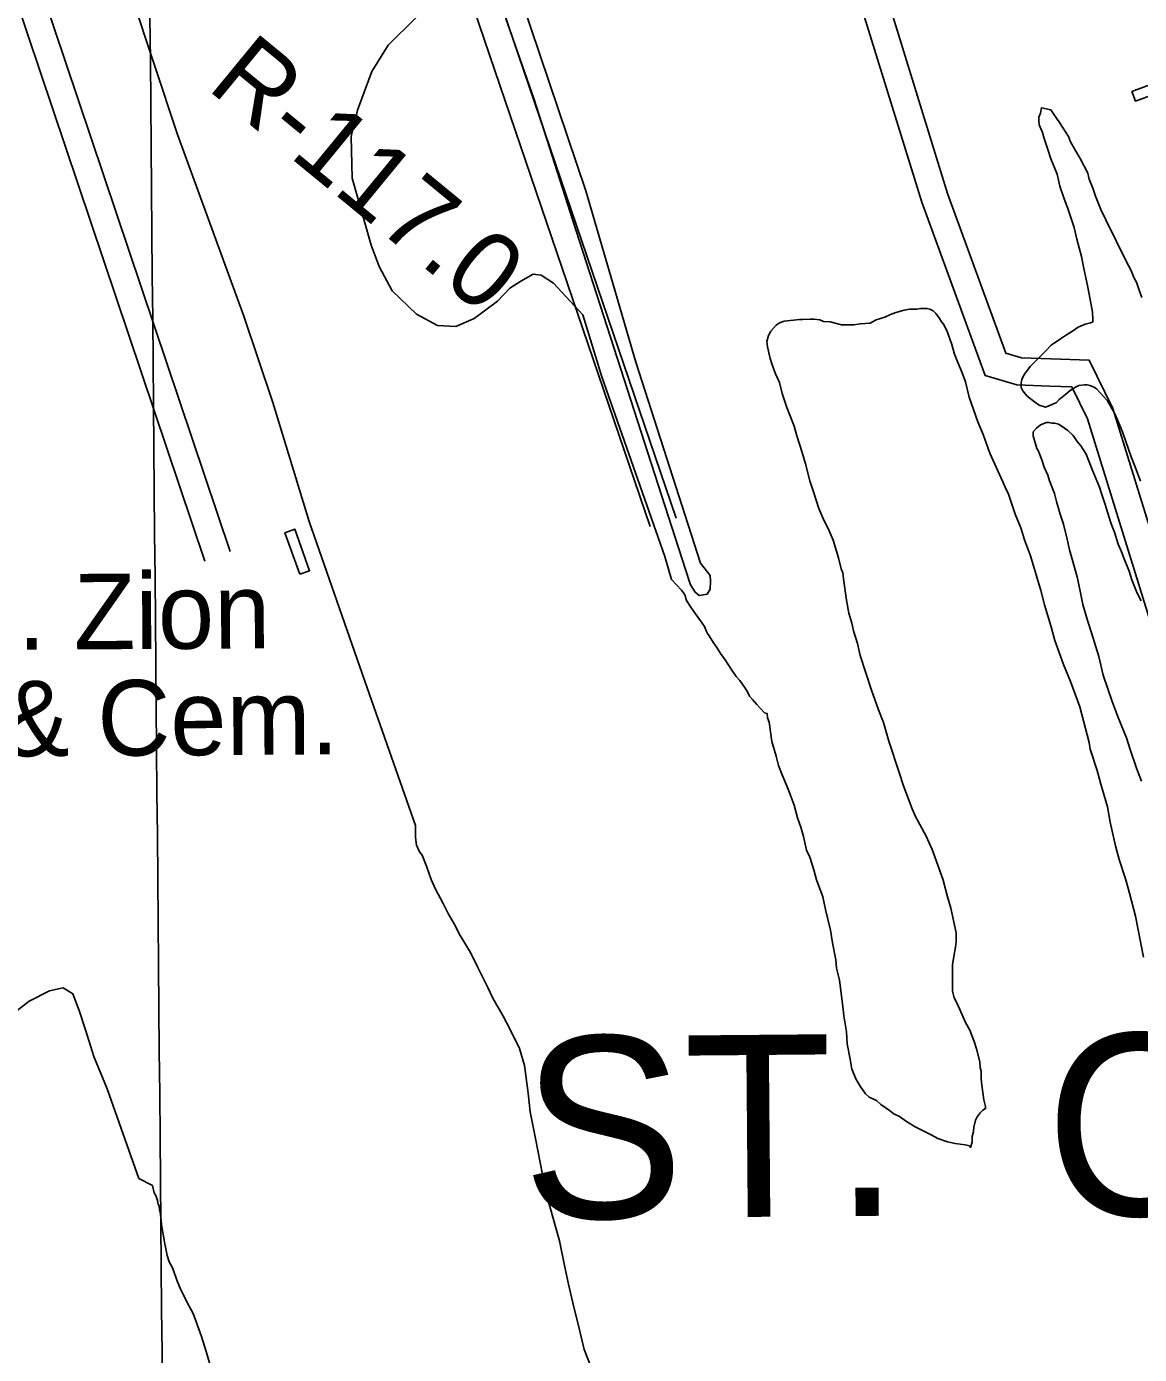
# Model space of a CAD drawing. Extents: x 3598634 to 3636690, y 517270 to 542944.
# Drawn here: x 3607956 to 3609179, y 525564 to 527023 of the extents above; entities that cross this region are included whole.
import ezdxf

# ---------------------------------------------------------------- set-up
doc = ezdxf.new("R2010")
doc.units = 0
for name, color, linetype in [('V-BLDG-OTLN', 7, 'Continuous'), ('V-GRID-MAJR', 7, 'Continuous'), ('V-RIVR-RANG-IDEN', 7, 'Continuous'), ('V-ROAD-CNTR', 7, 'Continuous'), ('V-SITE-OTLN-IDEN', 7, 'Continuous'), ('V-SITE-VEGE', 7, 'Continuous'), ('V-TOPO-GNAM-IDEN', 7, 'Continuous')]:
    doc.layers.add(name, color=color, linetype=linetype)

msp = doc.modelspace()

# ---------------------------------------------------------------- linework, layer by layer
at = {"layer": 'V-BLDG-OTLN'}
for points in [[(3609232.6350000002, 526962.611), (3609174.366, 526941.062), (3609170.4420000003, 526951.6730000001), (3609228.711, 526973.2220000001)], [(3608256.235, 526421.14), (3608239.9760000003, 526466.741), (3608250.791, 526470.598), (3608267.048, 526424.997)]]:
    msp.add_lwpolyline(points, close=True, dxfattribs=at)
at = {"layer": 'V-GRID-MAJR'}
msp.add_spline([(3608130.468, 522726.087), (3608075.829, 528784.895), (3608021.174, 534845.634), (3607966.518, 540906.389), (3607966.501, 540908.307)], degree=3, dxfattribs=at)
at = {"layer": 'V-ROAD-CNTR'}
for points in [[(3608025.2759109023, 528306.3403610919), (3608043.8608737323, 528239.590494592), (3608094.612772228, 528090.12179353), (3608179.73160199, 527829.080315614), (3608641.0654177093, 526473.6344443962)], [(3608054.175853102, 528314.386345), (3608072.53681638, 528248.4444768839), (3608123.078715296, 528099.5957745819), (3608208.193545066, 527838.5642966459), (3608669.607017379, 526482.8833209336)], [(3607689.195583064, 527898.178177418), (3607700.914559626, 527832.7903081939), (3607750.7894598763, 527713.4895467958), (3607791.3683787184, 527595.5647826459), (3607859.69724206, 527397.5851786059), (3608179.9062178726, 526446.2534169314)], [(3607659.665642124, 527892.8861880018), (3607671.9666175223, 527824.2563252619), (3607722.73751598, 527702.8115681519), (3607763.0044354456, 527585.7908021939), (3607831.301298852, 527387.9071979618), (3608151.8192404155, 526435.665451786)], [(3608901.871157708, 527053.9708658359), (3608967.9770254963, 526839.5202947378), (3609032.1228972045, 526664.145645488), (3609049.0938632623, 526659.0896555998), (3609081.2757988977, 526657.935657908), (3609123.66471412, 526656.3416610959), (3609149.622662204, 526603.1877674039), (3609258.96444352, 526249.7904742), (3609468.617024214, 525594.1207855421), (3609652.2656569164, 525008.7619562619), (3609861.261238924, 524352.228269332), (3609956.3710487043, 524063.6488464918)], [(3608873.203215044, 527045.1328835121), (3608939.537082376, 526829.9423138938), (3609009.122943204, 526639.6956943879), (3609044.1938730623, 526629.245715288), (3609080.173801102, 526627.9557178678), (3609104.588752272, 526627.037719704), (3609121.648718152, 526592.1057895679), (3609230.346500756, 526240.7884922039), (3609440.0170814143, 525585.0628036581), (3609623.659714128, 524999.7219743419), (3609832.7212960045, 524342.9822878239), (3609927.879105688, 524054.2588652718)]]:
    msp.add_lwpolyline(points, dxfattribs=at)
at = {"layer": 'V-SITE-VEGE'}
for points in [[(3608575.848, 525550.648), (3608568.688, 525569.361), (3608562.165, 525597.111), (3608557.418, 525615.816), (3608551.489, 525641.154), (3608547.342, 525659.856), (3608541.427, 525688.808), (3608527.757, 525738.286), (3608525.3850000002, 525748.542), (3608515.344, 525801.02), (3608509.431, 525830.577), (3608507.1, 525851.08), (3608503, 525881.232), (3608497.649, 525899.939), (3608487.487, 525921.072), (3608479.704, 525935.5700000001), (3608468.33, 525955.503), (3608462.952, 525966.978), (3608450.987, 525990.53), (3608443.813, 526005.628), (3608432.435, 526024.357), (3608425.8540000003, 526037.0380000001), (3608419.27, 526048.517), (3608413.886, 526059.388), (3608405.507, 526075.0920000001), (3608400.7290000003, 526085.959), (3608395.362, 526100.444), (3608390.588, 526112.519), (3608387.5870000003, 526116.1460000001), (3608384.6010000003, 526123.392), (3608383.43, 526131.834), (3608383.481, 526145.095), (3608330.323, 526296.262), (3608266.3850000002, 526479.2710000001), (3608226.762, 526609.808), (3608194.807, 526704.655), (3608122.017, 526904.4130000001), (3608071.335, 527057.282)], [(3608413.566, 527062.408), (3608353.161, 527002.459), (3608335.218, 526973.554), (3608319.457, 526931.264), (3608312.659, 526902.314), (3608313.599, 526856.621), (3608334.4930000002, 526782.9890000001), (3608343.3200000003, 526759.554), (3608357.705, 526732.754), (3608384.3540000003, 526707.023), (3608407.7090000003, 526694.671), (3608427.7630000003, 526693.483), (3608447.858, 526702.321), (3608473.56, 526721.1680000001), (3608486.987, 526735.605), (3608499.275, 526743.358), (3608512.679, 526751.108), (3608521.59, 526749.959), (3608534.929, 526740.993), (3608567.113, 526706.324), (3608588.029, 526638.265), (3608657.485, 526440.748), (3608664.487, 526415.304), (3608675.612, 526403.735), (3608678.0100000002, 526400.712), (3608679.806, 526397.691), (3608680.398, 526394.674), (3608680.992, 526392.262), (3608685.784, 526385.01), (3608691.181, 526377.756), (3608698.373, 526367.485), (3608700.772, 526363.856), (3608703.16, 526358.4230000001), (3608704.358, 526356.006), (3608706.156, 526353.589), (3608710.946, 526345.733), (3608714.544, 526340.898), (3608719.335, 526333.044), (3608722.933, 526328.208), (3608727.727, 526320.956), (3608729.524, 526317.936), (3608735.5160000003, 526308.871), (3608739.718, 526304.636), (3608745.713, 526296.174), (3608748.107, 526291.946), (3608750.4990000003, 526287.113), (3608753.497, 526283.486), (3608758.3000000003, 526278.0430000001), (3608762.502, 526273.807), (3608766.703, 526268.97), (3608769.713, 526268.356), (3608770.2970000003, 526263.53), (3608772.085, 526258.701), (3608775.018, 526237.595), (3608779.775, 526221.305), (3608782.147, 526211.046), (3608786.327, 526200.784), (3608792.895, 526185.088), (3608799.457, 526167.582), (3608803.018, 526153.704), (3608806.594, 526143.444), (3608809.5700000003, 526133.186), (3608813.127, 526118.104), (3608816.713, 526110.254), (3608820.881, 526096.375), (3608823.848, 526085.514), (3608831.008, 526066.802), (3608833.972, 526052.926), (3608839.305, 526030.001), (3608841.662, 526016.13), (3608845.205, 525997.432), (3608845.772, 525988.388), (3608849.338, 525975.115), (3608853.432, 525943.154), (3608854.005, 525935.9180000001), (3608856.95, 525918.426), (3608857.501, 525905.165), (3608861.052, 525888.273), (3608862.8200000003, 525877.419), (3608867.596, 525865.948), (3608871.788, 525858.698), (3608877.7800000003, 525850.238), (3608881.987, 525846.605), (3608889.806, 525842.957), (3608894.613, 525838.72), (3608904.23, 525832.052), (3608909.039, 525828.419), (3608915.054, 525825.379), (3608922.867, 525819.9230000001), (3608932.489, 525813.859), (3608939.708, 525810.216), (3608949.933, 525805.354), (3608957.151, 525801.106), (3608967.987, 525797.447), (3608976.416, 525795.605), (3608987.2600000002, 525794.358), (3608992.077, 525793.134)], [(3608499.826, 527052.477), (3608570.3510000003, 526842.699), (3608625.352, 526654.152), (3608696.608, 526433.492), (3608707.223, 526419.711), (3608707.557, 526413.71), (3608707.223, 526404.713), (3608703.895, 526399.38), (3608694.898, 526398.047), (3608690.569, 526401.379), (3608688.236, 526405.379), (3608685.571, 526409.713), (3608679.864, 526426.488), (3608556.3200000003, 526809.927), (3608513.3710000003, 526943.821), (3608482.502, 527031.977)], [(3609179.967, 526523.522), (3609174.599, 526538.008), (3609169.823, 526550.08), (3609163.861, 526566.981), (3609160.288, 526577.843), (3609154.3140000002, 526591.731), (3609151.328, 526598.372), (3609143.543, 526611.664), (3609131.54, 526624.97), (3609129.133, 526626.786), (3609124.321, 526628.613), (3609121.31, 526629.23), (3609118.295, 526629.24), (3609112.2660000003, 526628.66), (3609108.643, 526626.866), (3609102.602, 526623.274), (3609097.762, 526619.074), (3609090.508, 526613.075), (3609087.481, 526610.073), (3609080.235, 526606.484), (3609075.406, 526604.6950000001), (3609068.785, 526607.132), (3609063.3740000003, 526610.7710000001), (3609054.963, 526617.433), (3609050.765, 526622.875), (3609048.971, 526626.498), (3609048.989, 526631.319), (3609049.61, 526635.535), (3609052.647, 526640.948), (3609058.705, 526649.363), (3609075.646, 526666.1730000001), (3609081.7, 526672.78), (3609091.974, 526679.975), (3609098.62, 526684.165), (3609106.474, 526688.957), (3609111.31, 526692.556), (3609119.16, 526696.142), (3609125.191, 526697.323), (3609127.608, 526698.52), (3609127.62, 526701.532), (3609127.049, 526709.37), (3609125.873, 526717.212), (3609121.736, 526738.322), (3609117.589, 526757.023), (3609115.23, 526770.294), (3609109.88, 526789.6), (3609106.917, 526802.269), (3609100.363, 526822.186), (3609095.591, 526834.863), (3609091.4220000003, 526847.534), (3609088.458, 526860.807), (3609081.292, 526877.711), (3609078.318, 526887.97), (3609074.147, 526900.041), (3609072.365, 526906.678), (3609068.781, 526915.13), (3609068.199, 526920.558), (3609068.2090000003, 526923.5700000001), (3609070.036, 526927.781), (3609071.265, 526933.808), (3609081.501, 526931.355), (3609084.4990000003, 526927.123), (3609091.092, 526917.455), (3609100.676, 526902.349), (3609103.0640000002, 526896.311), (3609109.051, 526886.0430000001), (3609113.841, 526878.189), (3609122.217, 526861.882), (3609123.397, 526855.247), (3609127.579, 526845.586), (3609130.557, 526836.534), (3609136.529, 526822.045), (3609141.907, 526810.572), (3609164.633, 526764.676), (3609169.42, 526755.616), (3609173, 526746.562), (3609175.396, 526742.332), (3609178.373, 526733.28), (3609181.355, 526725.432)], [(3608992.077, 525793.134), (3608993.2770000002, 525791.319), (3608995.108, 525797.34), (3608995.133, 525803.3690000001), (3608996.36, 525808.7880000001), (3608996.98, 525813.607), (3608998.8170000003, 525821.437), (3609000.642, 525825.045), (3609003.671, 525829.254), (3609006.698, 525832.254), (3609009.717, 525834.051), (3609009.727, 525836.461), (3609007.947, 525843.703), (3609005.598, 525859.984), (3609005.023, 525866.616), (3609005.055, 525875.056), (3609003.865, 525879.279), (3609003.288, 525885.31), (3608999.7260000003, 525899.789), (3608997.347, 525907.633), (3608992.575, 525920.308), (3608987.787, 525928.7660000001), (3608978.822, 525948.691), (3608975.234, 525955.939), (3608973.455, 525963.179), (3608973.5670000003, 525992.109), (3608974.806, 526001.145), (3608976.656, 526011.385), (3608977.282, 526017.41), (3608977.319, 526027.054), (3608975.544, 526035.5), (3608971.398, 526054.2), (3608967.8310000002, 526066.871), (3608963.08, 526084.971), (3608958.91, 526097.645), (3608951.156, 526118.772), (3608944.5840000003, 526133.263), (3608932.613, 526155.009), (3608929.029, 526163.459), (3608920.082, 526187.605), (3608914.718, 526203.297), (3608903.401, 526237.697), (3608897.453, 526258.214), (3608892.0840000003, 526272.0970000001), (3608884.332, 526293.829), (3608871.823, 526331.85), (3608868.859, 526345.117), (3608864.696, 526358.998), (3608862.92, 526367.444), (3608859.346, 526378.307), (3608856.9930000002, 526392.782), (3608853.468, 526416.299), (3608852.8910000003, 526422.935), (3608851.099, 526427.16), (3608848.131, 526439.226), (3608842.18, 526458.537), (3608838.002, 526468.799), (3608830.826, 526483.2930000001), (3608826.646, 526493.556), (3608820.688, 526511.662), (3608816.5160000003, 526523.733), (3608811.767, 526542.435), (3608808.202, 526555.106), (3608802.244, 526573.213), (3608799.272, 526584.073), (3608791.5160000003, 526604.596), (3608786.151, 526619.686), (3608783.187, 526631.755), (3608779.003, 526641.4130000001), (3608774.825, 526652.278), (3608773.041, 526658.311), (3608770.076, 526670.98), (3608769.4960000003, 526677.011), (3608771.3310000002, 526683.635), (3608773.764, 526688.4450000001), (3608779.8140000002, 526695.052), (3608783.441, 526697.45), (3608788.27, 526699.236), (3608805.1520000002, 526700.981), (3608808.769, 526700.969), (3608817.213, 526701.536), (3608821.43, 526701.522), (3608827.455, 526700.895), (3608831.665, 526699.0700000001), (3608838.897, 526698.4400000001), (3608851.541, 526695.376), (3608864.802, 526695.325), (3608872.04, 526696.502), (3608882.89, 526697.059), (3608889.536, 526700.654), (3608899.19, 526703.629), (3608905.23, 526706.6190000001), (3608911.267, 526709.005), (3608920.315, 526711.383), (3608926.349, 526712.5650000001), (3608934.184, 526712.534), (3608938.4050000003, 526713.12), (3608945.035, 526713.093), (3608948.649, 526712.477), (3608952.2600000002, 526710.656), (3608955.2600000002, 526707.629)], [(3608955.2600000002, 526707.629), (3608958.861, 526702.794), (3608961.253, 526698.5650000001), (3608963.6550000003, 526696.144), (3608967.241, 526688.898), (3608972.609, 526673.808), (3608975.578, 526662.948), (3608979.16, 526653.892), (3608983.936, 526642.4230000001), (3608987.518, 526632.764), (3608991.67, 526615.87), (3609001.207, 526588.712), (3609007.181, 526574.824), (3609014.335, 526554.303), (3609028.677, 526522.906), (3609032.261, 526514.453), (3609034.6550000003, 526510.224), (3609040.609, 526491.518), (3609042.401, 526487.291), (3609048.3680000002, 526472.199), (3609052.536, 526458.922), (3609059.1, 526441.4180000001), (3609070.403, 526403.401), (3609074.56, 526387.713), (3609081.7, 526363.575), (3609085.859, 526348.492), (3609095.401, 526321.933), (3609103.163, 526303.219), (3609113.298, 526275.454), (3609123.395, 526236.237), (3609124.5700000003, 526228.9990000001), (3609132.316, 526205.461), (3609136.475, 526190.378), (3609143.613, 526165.636), (3609146.56, 526148.748), (3609152.487, 526122.808), (3609156.646, 526107.725), (3609163.792, 526085.395), (3609167.955, 526070.914), (3609174.486, 526045.572), (3609183.35, 526000.332)], [(3609181.091, 526193.821), (3609175.723, 526208.306), (3609168.572, 526228.827), (3609164.4020000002, 526241.5), (3609155.446, 526263.838), (3609148.884, 526281.3420000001), (3609138.753, 526310.313), (3609134.0100000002, 526330.826), (3609126.274, 526356.772), (3609122.107, 526369.447), (3609116.753, 526388.151), (3609113.798, 526402.629), (3609110.241, 526418.314), (3609101.918, 526447.881), (3609099.554, 526459.946), (3609095.399, 526476.236), (3609091.825, 526487.098), (3609087.659, 526500.978), (3609085.284, 526510.028), (3609079.914, 526523.911), (3609078.13, 526529.9450000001), (3609073.946, 526539.003), (3609071.5640000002, 526546.849), (3609067.384, 526557.111), (3609066.188, 526559.526), (3609062.025, 526573.405), (3609062.041, 526577.6240000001), (3609065.674, 526581.829), (3609069.907, 526585.429), (3609076.5470000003, 526587.8150000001), (3609079.56, 526587.803), (3609082.5700000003, 526587.188), (3609085.585, 526587.176), (3609089.8000000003, 526585.955), (3609092.806, 526584.135), (3609100.019, 526579.285), (3609106.026, 526573.837), (3609110.218, 526567.189), (3609114.419, 526562.352), (3609120.411, 526553.2880000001), (3609122.7970000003, 526546.648), (3609127.571, 526534.575), (3609134.737, 526517.067), (3609137.119, 526509.825), (3609141.29, 526497.754), (3609143.668, 526489.306), (3609147.838, 526476.633), (3609151.42, 526467.579), (3609155.5870000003, 526454.302), (3609159.169, 526445.85), (3609162.153, 526438.002), (3609167.525, 526424.72), (3609170.503, 526415.064), (3609176.473, 526400.576), (3609180.659, 526392.122)], [(3607942.244, 525939.127), (3607958.918, 525952.126), (3607981.129, 525963.5210000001), (3607996.182, 525966.63), (3608006.846, 525960.256), (3608013.901, 525942.019), (3608020.944, 525920.617), (3608029.937, 525891.292), (3608044.447, 525855.612), (3608079.3000000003, 525757.312), (3608094.5, 525749.417), (3608096.278, 525741.573), (3608098.074, 525738.552), (3608099.862, 525733.121), (3608100.448, 525728.9), (3608101.646, 525727.086), (3608102.231, 525722.867), (3608102.825, 525720.452), (3608104.5700000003, 525704.1730000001), (3608106.338, 525693.9180000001), (3608108.113, 525685.4720000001), (3608110.475, 525672.807), (3608112.858, 525665.566), (3608116.449, 525658.922), (3608121.8140000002, 525643.83), (3608124.798, 525636.586), (3608133.173, 525619.676), (3608139.157, 525608.805), (3608148.098, 525583.455), (3608153.46, 525567.161), (3608160.595, 525542.419)]]:
    msp.add_lwpolyline(points, dxfattribs=at)

# ---------------------------------------------------------------- texts
at = {"layer": 'V-RIVR-RANG-IDEN'}
msp.add_text('R-117.0', height=82.999998, rotation=320.5917368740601, dxfattribs=at).set_placement((3608152.867, 526955.122))
at = {"layer": 'V-SITE-OTLN-IDEN'}
for s, p in [('Mt. Zion', (3607823.1546076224, 526337.4506001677)), ('Ch. & Cem.', (3607725.592802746, 526219.8538353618))]:
    msp.add_text(s, height=82.99983200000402, rotation=0.34893052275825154, dxfattribs=at).set_placement(p)
at = {"layer": 'V-TOPO-GNAM-IDEN'}
for s, height, rotation, p in [('CHARLES', 199.99959800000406, 0.4784662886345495, (3609076.0404873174, 525715.6162639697)), ('ST.', 199.999598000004, 0.4973467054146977, (3608500.838580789, 525712.8465864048))]:
    msp.add_text(s, height=height, rotation=rotation, dxfattribs=at).set_placement(p)

doc.saveas('drawing.dxf')
